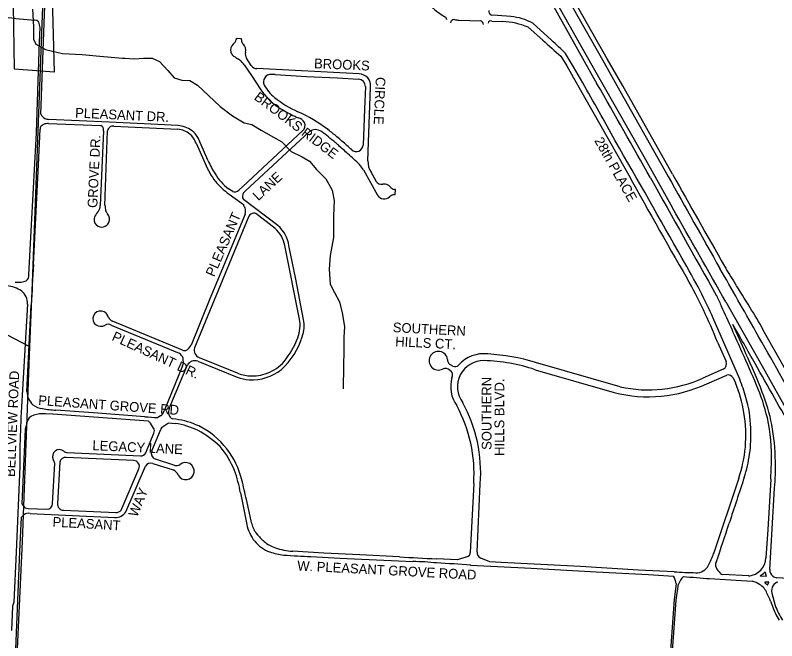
# Model space of a CAD drawing. Extents: x 0 to 712119, y 0 to 761125.
# Drawn here: x 672194 to 676107, y 716507 to 719721 of the extents above; entities that cross this region are included whole.
import ezdxf

# ---------------------------------------------------------------- set-up
doc = ezdxf.new("R2010")
doc.units = 0
for name, color, linetype in [('PAVED ROADS', 7, 'Continuous'), ('Priority 10', 7, 'Continuous'), ('Priority 11', 7, 'Continuous'), ('Priority 6', 7, 'Continuous'), ('Priority 7', 7, 'Continuous'), ('stream or creek', 7, 'Continuous'), ('street names', 7, 'Continuous')]:
    doc.layers.add(name, color=color, linetype=linetype)

msp = doc.modelspace()

# ---------------------------------------------------------------- linework, layer by layer
at = {"layer": 'PAVED ROADS'}
for points in [[(672325.8, 719212.7), (672339.8, 719585.3), (672343.8, 719726.5), (672350.7, 719878.1), (672352.2, 719957.7), (672350.8, 719980.9), (672354.8, 720104.2), (672358.9, 720278.1), (672366.9, 720462.4), (672373.8, 720604), (672379.5, 720733), (672387.5, 720899), (672388.5, 720909)], [(674731.6, 720329.8), (674792.5, 720226.9), (674861.2, 720105.2), (675026.6, 719819.3), (675120.9, 719650.9), (675211.6, 719491.1), (675285.4, 719359.9), (675549.1, 718892.9)], [(675571.8, 718903.6), (675315.5, 719357.9), (675235.9, 719496.9), (675157.2, 719636.1), (675061.2, 719806.5), (674883.6, 720120.1), (674829.4, 720214.1)], [(674723.3, 720178.7), (674772.5, 720091.1), (674954.1, 719776.7), (675076.5, 719559), (675183.3, 719369)], [(674756.5, 720172.8), (674801.2, 720093.5), (674994.7, 719752.7), (675121, 719528.4), (675214, 719365.3), (675423.2, 718994.7), (675571.2, 718731.6)], [(672264.1, 718387.5), (672278.5, 718644.5), (672304, 719116.4), (672312.4, 719381.8), (672319.5, 719583), (672321.6, 719657.4), (672319, 719671.3), (672317.5, 719679.2), (672314.7, 719685.9), (672310.8, 719690.2), (672304.8, 719694.2), (672294.8, 719696.2)], [(674475.3, 719695.9), (674584, 719691.4)], [(674740.3, 719714.1), (674672.7, 719719.5), (674640.6, 719721)], [(674642.5, 719690.5), (674698.7, 719688.2)], [(674829.5, 719659.2), (674905.6, 719593.6)], [(674949.8, 719592.5), (674853.9, 719679.9)], [(673357.1, 719593.9), (673356.5, 719599.8), (673329.7, 719600.8), (673328.9, 719596.5)], [(673327.2, 719504.6), (673338, 719497.7)], [(673407.2, 719462.4), (673382.2, 719501.2)], [(674996.7, 719511.5), (675029.1, 719460.3), (675076.9, 719374.8), (675326.8, 718934.5)], [(675110.1, 719373.6), (675110.1, 719373.6), (675062.7, 719456), (675020.9, 719523.9)], [(673370.1, 719466.5), (673408.2, 719411.3), (673455.7, 719338.4), (673466.5, 719324.2)], [(673961, 719419.4), (673435.7, 719446.6)], [(673530, 719416.2), (673691.4, 719407), (673849.8, 719399.2), (673958.5, 719392.9)], [(673473.9, 719362), (673473.9, 719362)], [(673993.3, 719355), (673988.8, 719237.9), (673981.6, 719054)], [(674006.6, 718972.5), (674019.7, 719351.8)], [(673029.9, 719154.8), (672927.4, 719159.7), (672678.5, 719171.8), (672366.8, 719186.1)], [(672365.9, 719165), (672633.1, 719153.7)], [(672701.5, 719150.4), (673029.8, 719135.1)], [(672287.3, 718440.1), (672314.5, 718952.4), (672321.7, 719135.6)], [(672648.2, 719127.7), (672630.8, 718743.5)], [(672655.4, 718743.1), (672669, 719127.9)], [(673670.6, 719127.5), (673363, 718840.6), (673343.1, 718822.8)], [(673367.3, 718809), (673367.3, 718809), (673367.3, 718809), (673377.7, 718818.1), (673705.7, 719123.8)], [(673123.4, 719063.6), (673170.5, 718958.6)], [(673186, 718972.2), (673143.1, 719070.3)], [(673983.6, 718926.8), (674056.2, 718797.4)], [(674047.9, 718869.2), (674022.6, 718915.5)], [(673311.4, 718814.6), (673290.1, 718829.8)], [(673293.4, 718801.9), (673293.4, 718801.9), (673366.8, 718749)], [(673293.4, 718801.9), (673293.4, 718801.9)], [(674140.2, 718799.4), (674146.7, 718800.2), (674147.4, 718825.7), (674142.6, 718826.1)], [(673543.8, 718640.5), (673366.9, 718775)], [(673375.6, 718699.6), (673194.7, 718264.1), (673097.9, 718025.7)], [(673394.2, 718689.1), (673115.4, 718011.7), (673115.4, 718011.7)], [(673529.4, 718625.3), (673431.1, 718702.1)], [(673655.5, 718158.9), (673578.8, 718537.5)], [(673675.3, 718158.3), (673635.6, 718365.3), (673600.6, 718537.6)], [(675844.9, 718248), (676029.9, 717920.6), (676176.5, 717661.7), (676351.8, 717351.5), (676538.6, 717022.5)], [(672257.2, 718236.8), (672234, 717827.6), (672224.7, 717679.4)], [(672254.3, 717787.9), (672276.6, 718232.7)], [(675823.1, 718224.4), (675823.1, 718224.4)], [(675916.5, 717850.5), (675780.6, 718163.9)], [(672687.7, 718129.3), (673037.1, 717985.2)], [(673053.4, 718000.3), (672694.4, 718148.8)], [(673655.5, 718158.9), (673655.5, 718158.9), (673655.5, 718158.9)], [(676301.4, 717640.8), (676228, 717767), (676037.9, 718103.8)], [(675802.5, 718041.6), (675846.5, 717942.7)], [(673131.6, 717944.5), (673334.2, 717860.9)], [(673139.4, 717962.6), (673334.1, 717883.3)], [(675302.3, 717812.5), (674867.8, 717937.1)], [(673054.1, 717919.1), (672959, 717688.2)], [(672985.5, 717700.7), (673078.5, 717924.5)], [(674427.2, 717897.2), (674433.6, 717892.3)], [(674442.7, 717918), (674427.5, 717927)], [(674865, 717900), (675271.3, 717783)], [(675832.1, 717902.9), (675727.6, 717857.2)], [(675747.8, 717828), (675850.4, 717871.9)], [(675882.2, 717858.4), (675894.7, 717831.6)], [(676032.7, 717784.8), (676032.7, 717784.8)], [(672350.3, 717673.5), (672319.5, 717672.3), (672290, 717667.1), (672273.6, 717660.2)], [(672904.2, 717599.7), (672888.5, 717625.5), (672879.7, 717636.1), (672387.9, 717670.9), (672350.3, 717673.5)], [(672860.8, 717658.2), (672619.3, 717675.8), (672403.5, 717691.5)], [(672940.5, 717662.7), (672926.7, 717654.1)], [(672253.8, 717625.3), (672245.8, 717594.6), (672228.9, 717210.2), (672234.8, 717201.8)], [(672956.6, 717609.3), (672981.7, 717627.3), (673016.5, 717623.5)], [(673020, 717645.2), (673002.1, 717647.2)], [(676058.5, 717652), (676058.5, 717652)], [(676081, 717617.5), (676081, 717617.5)], [(672895.6, 717482.6), (672939.9, 717589.1)], [(673133.5, 717588), (673133.5, 717588)], [(672864.5, 717473), (672906.8, 717573.8)], [(675945.6, 717501.9), (675945.6, 717501.9)], [(672217.4, 717490.6), (672217.2, 717402), (672198.5, 716962.1), (672186.7, 716704.7), (672179.4, 716684.3), (672175.6, 716560.8)], [(672461.5, 717474.4), (672838, 717457)], [(672422.9, 717425.3), (672411.7, 717212.9)], [(672802.5, 717434), (672456.5, 717449.5)], [(673014.5, 717408), (672914.1, 717439.8)], [(672386.5, 717212.7), (672397, 717417.6)], [(672738.5, 717179), (672830, 717390)], [(672762, 717170.5), (672863, 717405)], [(672901, 717418), (673006, 717385)], [(675911.7, 717342.5), (675782.6, 716954.7)], [(674549.8, 717315.7), (674532.2, 716961)], [(674566.8, 716964.6), (674583.8, 717313.7)], [(676076, 717338), (676061, 717079.5), (676051.5, 716934)], [(673351.5, 717267), (673383.8, 717105.3)], [(676071.1, 716872.7), (676095.5, 717290.5)], [(673409.6, 717108.6), (673381.7, 717232.5)], [(672260.6, 717186.6), (672357.3, 717182.6)], [(672097, 714290.5), (672143.5, 715172.3), (672211.2, 716798), (672218.3, 716966.7), (672226.4, 717142.5), (672239.1, 717154.5)], [(672270.5, 717161.6), (672706.5, 717141)], [(672443, 717178.2), (672710.5, 717166)], [(674168.6, 716938.5), (673965.2, 716949.1), (673779.2, 716957.7), (673619.6, 716967.1)], [(673713, 716939.8), (673861.3, 716931.6), (674163, 716918), (674236.3, 716914.6)], [(674515.2, 716938), (674467.1, 716922.6), (674358.3, 716928.2)], [(675579.8, 716861.7), (675397.4, 716870.3), (675098.5, 716888.1), (674690.1, 716908.8), (674632.5, 716912.1), (674586.5, 716932.3)], [(674534.2, 716896), (674845.9, 716880.5), (675179.6, 716862), (675448.6, 716847.3), (675576.7, 716839.9)], [(675963, 716840), (675828.5, 716847)], [(676052.3, 716837.4), (676023.1, 716839.4)], [(676053, 716839.8), (676053, 716839.8), (676053, 716839.8)], [(675589.8, 716799.7), (675580, 716719.1), (675512.8, 715786.5), (675508.9, 715757.5), (675506.3, 715743.1), (675496.5, 715712.6), (675473.9, 715665.3), (675465.4, 715645.2), (675459.5, 715622.3), (675458.2, 715603.1), (675456.2, 715471.1)], [(675468.5, 715469.5), (675467, 715567.8), (675469.3, 715603.5), (675473.5, 715629.3), (675483.2, 715655.8), (675499, 715690.7), (675509.6, 715715.4), (675515.3, 715735.2), (675519.5, 715758.4), (675523.9, 715789.2), (675590.6, 716715.7), (675602, 716797.4)], [(675762.1, 716826.4), (675981.2, 716813)], [(676064.3, 716807.7), (676046.9, 716808.7)], [(676059.4, 716794), (676065.5, 716806.1)], [(677193.5, 716769), (676862.1, 716787.5), (676799.4, 716796.4), (676697.7, 716801.9), (676584.2, 716807.8), (676543.3, 716805.5), (676107, 716831)], [(676082, 716752.5), (676098.4, 716688.2)], [(676075.5, 716710.5), (676084.5, 716684.5)]]:
    msp.add_lwpolyline(points, dxfattribs=at)
for centre, radius, start, end in [((674623.1, 720078), 426.8, 227.2009, 238.6377), ((674649.4, 719740.8), 21.7, 167.6048, 245.9019), ((672386.7, 721280), 1586.4, 260.9958, 266.6809), ((674394.4, 719697.9), 17, 358.0665, 67.1541), ((674447.8, 719681.6), 17, 81.036, 178.0665), ((674484.3, 719913.3), 217.5, 261.036, 267.6293), ((674583.3, 719674.5), 17, 358.0665, 87.6807), ((674636.3, 719679.9), 12.3, 59.6269, 174.7262), ((674719.6, 719439.6), 275.2, 60.7977, 85.6813), ((674686.9, 719324.9), 363.5, 66.9005, 88.1393), ((673336.3, 719543.4), 36, 127.0231, 200.0215), ((673290.1, 719602.9), 39.3, 308.6721, 350.5491), ((673380.4, 719590.9), 23.5, 172.4737, 232.6682), ((673335.7, 719542.2), 42.8, 344.2758, 44.6001), ((677963.9, 722894.9), 4500.2, 227.1868, 228.7492), ((674295.9, 718843.2), 994.4, 43.1934, 48.8915), ((673354.6, 719549.9), 55.4, 199.7862, 220.5028), ((673376.6, 719599.2), 106.8, 233.0672, 242.4372), ((672866.4, 718878.3), 778.5, 50.9422, 52.7135), ((673416.2, 719522.6), 40.1, 168.5146, 212.1302), ((673262.2, 719393.2), 130.4, 34.1781, 43.3873), ((673437.2, 719482.9), 36.3, 214.2672, 267.583), ((673507.6, 719379.5), 37.9, 86.6564, 207.3938), ((673495.1, 718957.2), 460.3, 85.6448, 88.1685), ((673959.7, 719359), 60.5, 353.2198, 88.7849), ((673955.1, 719354.8), 38.2, 0.4142, 84.8117), ((673656.5, 719460), 207.2, 208.2319, 231.3117), ((656894.8, 708963.5), 20980.1, 28.81654, 29.74829), ((547770.2, 646611.4), 146723.4, 29.5105, 29.727964), ((673767.5, 719550.5), 376.6, 216.9481, 226.5152), ((673853.7, 719696.5), 515, 230.63, 246.2283), ((673769.3, 719585), 403.5, 229.7032, 241.6363), ((673847.8, 719674.5), 520.1, 238.7061, 247.4585), ((673342.6, 718536.1), 752.9, 52.474, 66.2283), ((672378.9, 719240.2), 59.7, 207.3801, 236.1959), ((672369.1, 719249.4), 63.3, 248.2625, 267.9518), ((673635.5, 719145), 50.7, 28.4782, 75.3248), ((672340.9, 719138.2), 19.4, 149.2465, 187.6911), ((672363.6, 719112.3), 53.3, 115.3574, 137.6747), ((672370.9, 719065.6), 99.6, 92.9224, 107.623), ((672624.6, 719131.4), 23.9, 351.0832, 69.0708), ((672695.5, 719124.3), 26.7, 77.0433, 172.3708), ((673008.8, 718987.7), 168.4, 57.0705, 82.8351), ((673649.1, 719154.3), 34.4, 308.739, 25.6442), ((673016.8, 719014.6), 121.3, 51.8772, 83.8358), ((673037.5, 719041.7), 87.2, 22.2888, 51.5986), ((673023.5, 719028.2), 126.8, 30.8237, 52.6756), ((673737, 719076.9), 56.4, 91.5841, 123.8039), ((673738.3, 719087.5), 45.9, 50.3232, 93.4868), ((673330.3, 718498.2), 762.5, 48.1679, 55.0024), ((672948.5, 718023), 1399.8, 50.075, 52.474), ((673012.9, 719018), 119.6, 22.448, 28.3268), ((672863.5, 718953.7), 303, 22.6393, 27.4133), ((673728.7, 718923.9), 180, 45.7044, 52.2885), ((672948.5, 718023), 1399.8, 48.6908, 50.075), ((671304, 716151.8), 3891, 47.6942, 48.6908), ((592175.3, 671364.2), 95824.3, 29.445102, 29.861781), ((671885.4, 716788.5), 3000.6, 47.7275, 48.991), ((673946.3, 719056), 35.3, 228.7479, 356.8569), ((673279.9, 718272.2), 965.3, 44.9611, 49.735), ((673523.3, 719098.9), 379.7, 201.6717, 217.6067), ((673574.1, 719133.5), 420.3, 202.5748, 212.7767), ((673825.1, 718830), 185.7, 31.393, 42.0226), ((674099, 718967.7), 92.5, 177.0211, 214.306), ((673455.1, 719049.7), 275, 211.5151, 233.128), ((702061.2, 733651.9), 30517.7, 208.83293, 210.05238), ((673498.2, 719095.5), 358, 219.6451, 235.1068), ((674076.9, 718885.4), 33.3, 209.1529, 281.7094), ((768102.2, 770437.9), 106021.5, 209.094402, 209.46963), ((741367.8, 755574.7), 75350.2, 209.131638, 209.544017), ((714847.8, 740826.8), 44980.3, 209.1695, 209.85976), ((674090.9, 718815.4), 38.1, 37.7691, 100.9621), ((674157.2, 718875.6), 51.7, 225.5736, 253.6677), ((673320.3, 718845.4), 32.1, 253.7666, 315.2549), ((673388.6, 718791.8), 27.4, 141.1564, 217.6988), ((674090.1, 718815.1), 38.2, 207.5894, 315.1311), ((674150.2, 718749.9), 50.5, 101.4266, 130.7023), ((676932.2, 715642.3), 5293.9, 144.522, 144.8582), ((672585.6, 718742.8), 45.2, 321.8603, 0.9846), ((672800, 718746.5), 144.6, 181.3309, 192.3805), ((672857.7, 718831.8), 230.4, 210.3081, 214.7944), ((673401.1, 718754.1), 34.7, 188.417, 219.2731), ((673333.2, 718714.2), 44.8, 340.9932, 23.5937), ((-575402.2, 10356.3), 1437612.6, 29.4989644, 29.5211104), ((672637.8, 718671.3), 39.1, 152.2018, 229.3498), ((672637, 718672.3), 42.1, 337.184, 41.6391), ((673422.7, 718671.7), 33.4, 98.1156, 148.5838), ((673420.1, 718681.4), 23.5, 61.87, 95.1911), ((672638.2, 718674.6), 41.9, 231.8077, 333.6967), ((673429.7, 718510.4), 173.1, 9.0434, 48.759), ((673427.6, 718510.3), 153.6, 10.2111, 48.4917), ((706679.9, 716559.5), 34443.9, 176.87016, 177.21555), ((669958, 715208), 6536.1, 28.28061, 29.94307), ((629499.1, 691880.8), 53380.6, 29.41111, 29.81308), ((677030.5, 719087.8), 1360.3, 208.8242, 213.0828), ((672232.2, 718383.3), 32.2, 305.838, 7.4807), ((673508.7, 717146), 2462.4, 21.3277, 29.776), ((672133.7, 718162.7), 169, 56.9121, 83.5796), ((672207.4, 718474.8), 125.8, 263.9548, 278.026), ((672220.3, 718420.2), 70.1, 273.8235, 296.0131), ((672784.8, 716312.4), 3712.1, 30.9357, 33.2067), ((672178.9, 718241.5), 78.4, 356.531, 53.1832), ((672900.3, 716887.3), 3150.6, 23.9037, 26.7382), ((677886.9, 719195), 2280.6, 203.6723, 205.1878), ((665256.5, 713318), 11650.1, 23.6315, 24.90697), ((673600.8, 716742.7), 2791.4, 29.1818, 31.9692), ((672632.3, 718162.1), 39.2, 80.4746, 235.1645), ((672633.1, 718161), 40.2, 11.9688, 81.8206), ((672720.7, 718198.9), 56.6, 211.4168, 242.2853), ((672633.6, 718164.9), 42.2, 235.8462, 301.4858), ((672672.1, 718099), 34.1, 62.7139, 118.7389), ((673480.1, 718129), 177.9, 338.5893, 9.6713), ((673508.3, 718125.9), 170.1, 340.5978, 10.9785), ((666624.6, 713887.5), 10183.5, 23.70606, 24.63556), ((664187.5, 711352.1), 13517.2, 29.12453, 30.10626), ((427810.4, 577222.3), 285382.2, 29.479987, 29.579219), ((673306.7, 718179.8), 378.5, 312.4076, 343.0389), ((673219.5, 718227.1), 456.3, 321.3662, 339.0679), ((673021.7, 718071.4), 88.8, 308.3567, 329.039), ((673152.8, 717999.6), 39.3, 162.0428, 250.0916), ((672998.2, 717936), 62.7, 22.1306, 51.6348), ((673063.8, 718021.5), 23.7, 243.8579, 303.4732), ((674368.4, 717945.8), 48, 8.7702, 296.9759), ((674601, 717811.3), 170.7, 82.7867, 138.8952), ((674568.1, 716959.7), 1022.3, 72.9525, 86.9546), ((666692.9, 713832.1), 10128.6, 23.1924, 24.22397), ((672287, 716305.2), 4027.3, 21.5543, 24.5992), ((672983.5, 717943.3), 74.6, 341.0742, 12.6413), ((673118.7, 717898.1), 48.1, 74.4772, 146.7418), ((673423.7, 718071.6), 199.8, 289.1183, 319.6445), ((674442.6, 717949.4), 27, 172.166, 235.8957), ((674600.7, 717812), 134.7, 89.1045, 217.2549), ((674577.4, 717045.1), 902, 71.4048, 88.3843), ((675817.5, 717930.7), 31.4, 297.6534, 22.4498), ((496045.6, 615757.8), 206933.2, 29.475609, 29.587341), ((673404.6, 718106), 259, 268.0592, 307.4132), ((674404, 717870.6), 35.2, 48.8414, 113.2078), ((674413.7, 717873.1), 27.6, 331.0008, 44.0152), ((674454, 717940.2), 24.8, 243.0303, 317.7782), ((673414.4, 718083.2), 215.5, 248.1308, 265.6283), ((673424.3, 718120.3), 274.6, 250.8352, 264.054), ((673412, 718075), 207.1, 266.1091, 291.8607), ((674603.7, 717813.6), 172.2, 164.4702, 214.8517), ((675449.1, 718462.4), 666.3, 257.2771, 294.7098), ((675857.7, 717844.8), 28, 28.958, 105.1016), ((675158, 717538.7), 820.1, 15.4391, 22.3476), ((675447.4, 718464.1), 703.5, 255.5029, 295.2762), ((675224, 717556.4), 725, 9.7577, 22.3134), ((675098.6, 717430.4), 985.2, 13.0008, 23.3598), ((672351.6, 717790.1), 97.3, 181.3071, 226.5818), ((675263, 717471.8), 830.9, 10.1021, 22.134), ((675367.2, 717583.9), 606.5, 1.5685, 16.5834), ((672347.9, 717806.3), 107.5, 233.9596, 262.3325), ((672501, 718812.2), 1125, 261.4439, 265.0298), ((673034.3, 717681.3), 52.5, 158.418, 194.6548), ((673829.8, 717367.6), 721.8, 355.88, 28.7912), ((673828.8, 717368.2), 757, 355.8755, 28.5893), ((679856.3, 717289.1), 7641.5, 177.07201, 178.48902), ((672311.2, 717615.8), 58.2, 130.2324, 170.6152), ((673073.1, 720535.1), 2884.7, 265.7804, 267.0908), ((672911.7, 717703), 49.5, 305.538, 342.655), ((673018.5, 717680.6), 37.2, 199.6578, 243.7385), ((675209.2, 717561.1), 738.8, 355.3972, 9.1978), ((672957.5, 717218.5), 409.3, 64.5398, 81.7213), ((672970.8, 717260.3), 388.1, 64.6594, 82.7131), ((675137.7, 717452), 942.3, 358.1778, 12.256), ((675017.1, 717415.6), 1082.9, 0.6831, 10.7475), ((672883.2, 717584.5), 25.9, 335.5792, 36.1188), ((672975.3, 717576.9), 37.4, 119.9729, 160.9123), ((672829.9, 717048.5), 619.1, 47.6365, 60.6355), ((672962.5, 717249.7), 401.2, 37.2851, 64.233), ((675217.5, 717566.5), 756.7, 352.3327, 2.5777), ((672836.7, 717174.4), 527.5, 23.2064, 38.9301), ((675198.2, 717577.4), 751.3, 341.7792, 354.2282), ((672421, 717453.8), 35.3, 49.6023, 205.5822), ((672462.5, 717505.2), 30.8, 232.905, 268.2029), ((672838.4, 717486.3), 29.3, 269.2285, 333.0164), ((672926.6, 717470.6), 33.2, 158.7837, 247.8924), ((672952.8, 717236.3), 417, 13.5735, 37.9442), ((675205.2, 717579), 770.7, 342.4429, 351.5327), ((672366.1, 717417.9), 30.9, 359.4597, 41.8167), ((672453.1, 717418.8), 30.9, 83.6217, 167.8608), ((672799.4, 717401.5), 32.6, 339.3884, 84.6224), ((672889.4, 717390), 30.3, 67.4336, 150.3386), ((673069.7, 717378.9), 43.9, 208.6471, 132.21), ((620589.5, 719692), 55536.5, 357.57069, 357.65742), ((675037.1, 717393.4), 1063.4, 354.4442, 1.8876), ((672990.4, 717345.3), 42.6, 17.044, 68.5179), ((673023.1, 717441.6), 34.7, 255.7095, 299.6092), ((672549.1, 717119.7), 815.9, 10.4048, 18.778), ((724702.8, 701168.8), 51376.4, 161.64605, 161.92254), ((671442.6, 716838), 1978.8, 11.4971, 14.521), ((672260.5, 717215.9), 29.3, 208.7352, 270.2235), ((672355.3, 717213.7), 31.2, 273.6111, 358.0317), ((672442.2, 717209), 30.8, 172.7217, 271.5788), ((672263.1, 717121.1), 41.2, 79.6612, 125.7034), ((672711.2, 717199.1), 58.3, 265.3733, 330.6108), ((672712.1, 717199.3), 33.3, 267.3212, 322.4883), ((673541.4, 717139.1), 135.3, 193.0227, 218.028), ((670122.2, 718929.7), 6021.6, 340.44771, 342.42017), ((673582.4, 717146.1), 202.7, 191.6182, 218.9507), ((673728.4, 717309.6), 388.1, 220.84, 228.8055), ((673559.4, 717124.9), 171.5, 218.2443, 250.2425), ((673583.5, 717145.5), 169.2, 229.1435, 251.867), ((673627.8, 717376.8), 432.2, 253.0058, 262.956), ((673655.2, 717377.4), 411.9, 252.4346, 265.0535), ((674508.8, 716960.5), 23.4, 285.7745, 1.1467), ((674595.2, 716959.7), 28.8, 170.2905, 252.3899), ((675372.7, 717101.2), 435.2, 331.73, 340.3369), ((673883.2, 721036.3), 4100.1, 265.6852, 267.6197), ((674914.8, 728910.3), 11995, 266.43351, 267.34096), ((674199.2, 715328.7), 1586.3, 84.1999, 88.6579), ((675828.6, 716897.3), 36.4, 151.8147, 187.5756), ((675952.6, 716938.4), 99, 276.0276, 357.4248), ((674045.1, 710505.3), 6409.3, 85.62294, 87.18816), ((675696.9, 716921.6), 64.8, 264.9133, 335.8146), ((675851.5, 716905.3), 60.3, 192.2513, 227.2384), ((676110.5, 716871.2), 39.5, 177.7796, 233.4036), ((675452.2, 716777), 139.5, 9.3583, 26.8046), ((675705.5, 718530.4), 1673.4, 265.6931, 269.5103), ((675703.8, 716761.7), 107.9, 135.2113, 160.679), ((676151.6, 722280.2), 5467.6, 264.4963, 265.9145), ((675842.2, 716883.1), 38.6, 214.9556, 249.2945), ((676023.4, 716840.7), 1.3, 164.1323, 252.4636), ((675942.8, 716963.3), 145.8, 303.0116, 314.742), ((676046.4, 716858.8), 1.39, 12.3689, 136.4036), ((676124.8, 716869.7), 77.8, 187.8442, 202.6368), ((676051.7, 716838.9), 1.56, 290.1447, 35.1958), ((676107.5, 716860), 29, 224.9782, 268.9708), ((675934.5, 716654.7), 165, 59.2545, 73.5694), ((675974.8, 716721.8), 86.8, 19.8441, 59.5136), ((676046.8, 716807), 1.71, 87.1734, 226.0229), ((675455.3, 716179.1), 860.9, 45.6267, 46.7045), ((676058.6, 716795.3), 1.55, 212.5597, 301.3133), ((676064.9, 716806.9), 1.02, 308.095, 123.0669), ((676114.9, 716778.7), 28.9, 94.7182, 155.9042), ((676123.4, 716765), 43.2, 143.7991, 196.7876), ((675782.4, 716598.4), 313.8, 20.9219, 29.137), ((676434.5, 716809.3), 371.6, 199.6265, 211.8897), ((676526.8, 716857), 460.5, 201.5012, 212.0184)]:
    msp.add_arc(centre, radius, start, end, dxfattribs=at)
at = {"layer": 'Priority 10'}
msp.add_lwpolyline([(672393.9, 719427.8), (672189.9, 719443.3), (672184.2, 719884.1), (670526.1, 720904.4), (670707.2, 721705), (670906.1, 721745.4), (670959.6, 721513.7), (670875.6, 720920.4), (672072.3, 720524.1), (672380.1, 719941.2)], close=True, dxfattribs=at)
at = {"layer": 'Priority 11'}
msp.add_lwpolyline([(668035.7, 718549.2), (669564.9, 718492.9), (670028.3, 718562.8), (670397.3, 718550), (670799.9, 718421.5), (671357.4, 718377.7), (671357.4, 718377.7), (671803.7, 718259.9), (672268.1, 718018.9)], dxfattribs=at)
at = {"layer": 'Priority 6'}
msp.add_lwpolyline([(672426, 722136.3), (672381.9, 721003.3), (672331.7, 719674.7), (672280.7, 718346.2), (672268.1, 718018.9)], dxfattribs=at)
at = {"layer": 'Priority 7'}
msp.add_lwpolyline([(672268.1, 718018.9), (672229.7, 717017.6), (672167.4, 715696.3), (672104.9, 714374.9), (672042.8, 713053.8), (671975.7, 711733.5), (671895.5, 710521.4)], dxfattribs=at)
at = {"layer": 'stream or creek'}
msp.add_lwpolyline([(672282.2, 719752.4), (672288.2, 719661.1), (672288.2, 719612.9), (672288.2, 719598.3), (672300.2, 719572.8), (672349.6, 719544.4), (672436.4, 719524.9), (672538.2, 719518.9), (672629.5, 719511.4), (672744.8, 719501), (672757.1, 719500.1), (672807.6, 719496.5), (672854, 719500.9), (672897.5, 719501), (672934.9, 719483), (672978.3, 719436.6), (673011.2, 719399.1), (673050.1, 719387.2), (673090.5, 719385.7), (673131, 719361.8), (673186.4, 719309.3), (673247.7, 719252.5), (673310.6, 719204.6), (673370.5, 719168.6), (673409.4, 719159.7), (673457.3, 719131.2), (673521.7, 719093.8), (673563.6, 719069.8), (673611.5, 719020.4), (673668.4, 718993.5), (673705.8, 718971), (673741.7, 718927.6), (673789.6, 718881.2), (673822.6, 718822.8), (673833, 718768.9), (673830.1, 718689.6), (673828.6, 718578.9), (673812.1, 718486), (673807.6, 718417.2), (673812.1, 718339.3), (673834.5, 718295.9), (673860, 718248.1), (673873.4, 718192.6), (673885.4, 718122.3), (673882.4, 718065.4), (673882.4, 717999.5), (673880.9, 717917.2), (673879.4, 717801.9)], dxfattribs=at)

# ---------------------------------------------------------------- texts
at = {"layer": 'street names'}
for s, rotation, p in [('BROOKS', 357.5008, (673728.7, 719449)), ('CIRCLE', 267.4111, (674046.9, 719404.4)), ('BROOKS RIDGE', 322.8745, (673417.6, 719291.7)), ('PLEASANT DR.', 357.2421, (672501, 719195.5)), ('GROVE DR.', 87.4111, (672615.5, 718730.2)), ('28th PLACE', 299.3847, (675167.8, 719077.4)), ('LANE', 42.9846, (673443.1, 718765.1)), ('PLEASANT', 66.562, (673216.3, 718373.6)), ('SOUTHERN', 357.0105, (674133.1, 718093)), ('PLEASANT DR.', 335.3612, (672686.6, 718053.1)), ('HILLS CT.', 357.0105, (674145.7, 718020.8)), ('BELLVIEW ROAD', 87.6518, (672192.8, 717348)), ('SOUTHERN', 90, (674641.2, 717487.9)), ('HILLS BLVD.', 90, (674706.7, 717457)), ('PLEASANT GROVE RD', 355.9506, (672311.2, 717718.5)), ('LEGACY LANE', 357.3468, (672589.9, 717486.8)), ('WAY', 67.4952, (672820, 717138.9)), ('PLEASANT', 356.8205, (672384.9, 717093.7)), ('W. PLEASANT GROVE ROAD', 357.0105, (673642.2, 716868.7))]:
    msp.add_text(s, height=50, rotation=rotation, dxfattribs=at).set_placement(p)

doc.saveas('drawing.dxf')
